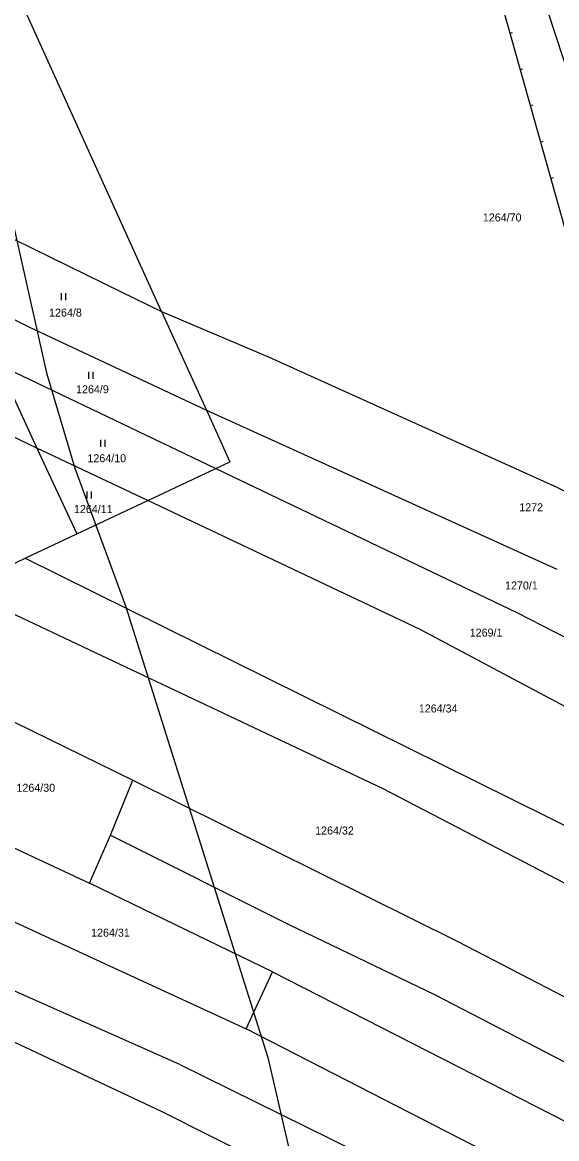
# Model space of a CAD drawing. Extents: x -779618 to -776429, y -1144546 to -1143350.
# Drawn here: x -777075.6 to -776962, y -1144217.4 to -1143980.2 of the extents above; entities that cross this region are included whole.
import ezdxf

# ---------------------------------------------------------------- set-up
doc = ezdxf.new("R2010")
doc.units = 0
for name, color, linetype in [('1', 7, 'Continuous'), ('11', 7, 'Continuous'), ('13', 7, 'Continuous'), ('2', 7, 'Continuous'), ('3', 7, 'Continuous')]:
    doc.layers.add(name, color=color, linetype=linetype)

msp = doc.modelspace()

# ---------------------------------------------------------------- linework, layer by layer
at = {"layer": '1'}
for p, q in [((-777045.94, -1144041.58), (-777087.76, -1143949.47)), ((-777097.63, -1144016.39), (-777054.51, -1144037.4)), ((-777087.44, -1144038.34), (-777074.06, -1144044.91)), ((-777054.51, -1144037.4), (-777045.94, -1144041.58)), ((-777045.94, -1144041.58), (-777023.09, -1144051.34)), ((-777045.94, -1144041.58), (-777036.4, -1144062.59)), ((-777074.06, -1144044.91), (-777036.4, -1144062.59)), ((-777023.09, -1144051.34), (-776962.58, -1144078.67)), ((-777080.69, -1144052.88), (-777034.39, -1144074.95)), ((-777080.69, -1144052.88), (-777072.46, -1144070.64)), ((-777036.4, -1144062.59), (-776961.92, -1144096.33)), ((-777036.4, -1144062.59), (-777031.42, -1144073.55)), ((-777072.46, -1144070.64), (-777078.24, -1144067.9)), ((-777048.9, -1144081.78), (-777072.46, -1144070.64)), ((-777072.46, -1144070.64), (-777063.99, -1144088.88)), ((-777034.39, -1144074.95), (-777031.42, -1144073.55)), ((-777048.9, -1144081.78), (-777034.39, -1144074.95)), ((-777034.39, -1144074.95), (-776970.41, -1144105.59)), ((-776908.05, -1144105.74), (-776962.58, -1144078.67)), ((-777063.99, -1144088.88), (-777048.9, -1144081.78)), ((-776990.98, -1144109.17), (-777048.9, -1144081.78)), ((-777074.93, -1144094.03), (-777063.99, -1144088.88)), ((-777088.89, -1144100.6), (-777074.93, -1144094.03)), ((-777074.93, -1144094.03), (-776915.07, -1144173.12)), ((-776999, -1144142.97), (-777085.72, -1144102.02)), ((-776970.41, -1144105.59), (-776903.59, -1144139.82)), ((-776910.86, -1144151.74), (-776990.98, -1144109.17)), ((-777103.71, -1144115.92), (-777052.04, -1144141.15)), ((-777056.78, -1144152.87), (-777052.04, -1144141.15)), ((-777052.04, -1144141.15), (-776982.96, -1144175.49)), ((-776918.2, -1144184.97), (-776999, -1144142.97)), ((-777088.81, -1144150.2), (-777061.29, -1144163.05)), ((-777061.29, -1144163.05), (-777056.78, -1144152.87)), ((-777056.78, -1144152.87), (-777018.89, -1144171.88)), ((-777022.38, -1144181.91), (-777061.29, -1144163.05)), ((-777085.38, -1144167.56), (-777027.97, -1144194.05)), ((-777018.89, -1144171.88), (-776987.93, -1144186.7)), ((-776982.96, -1144175.49), (-776927.16, -1144204.44)), ((-777027.97, -1144194.05), (-777022.38, -1144181.91)), ((-777022.38, -1144181.91), (-776942.6, -1144222.69)), ((-777042.1, -1144201.6), (-777083.17, -1144183.37)), ((-776987.93, -1144186.7), (-776936.92, -1144213.17)), ((-777081.32, -1144194.92), (-777046.01, -1144211.49)), ((-776853.05, -1144283.62), (-777027.97, -1144194.05)), ((-777042.1, -1144201.6), (-776998.24, -1144223.17)), ((-777046.01, -1144211.49), (-776932.68, -1144268.41))]:
    msp.add_line(p, q, dxfattribs=at)
at = {"layer": '11'}
msp.add_lwpolyline([(-777106.25, -1143978.69), (-777100.19, -1143984.61), (-777089.74, -1143992.29), (-777085.15, -1143999.64), (-777078.29, -1144019.61), (-777070.38, -1144054.63), (-777064.39, -1144074.9), (-777053.6, -1144104.13), (-777023.35, -1144200.11), (-777006.25, -1144273.89), (-776995.59, -1144305.77), (-776985.2, -1144331.09), (-776979.71, -1144341.4), (-776962.8, -1144366.65), (-776938.27, -1144396.78)], dxfattribs=at)
at = {"layer": '13'}
for p, q in [((-776971.81, -1143982.47), (-776971.33, -1143982.33)), ((-776969.64, -1143990.17), (-776969.16, -1143990.03)), ((-776967.48, -1143997.87), (-776966.99, -1143997.73)), ((-776965.31, -1144005.57), (-776964.83, -1144005.44)), ((-776963.14, -1144013.27), (-776962.66, -1144013.14))]:
    msp.add_line(p, q, dxfattribs=at)
msp.add_lwpolyline([(-776965.55, -1143972.67), (-776924.49, -1144097.58), (-776941.86, -1144088.96), (-776975.85, -1143968.09)], close=True, dxfattribs=at)
at = {"layer": '3'}
for p, q in [((-777067.33, -1144037.69), (-777067.33, -1144039.19)), ((-777066.33, -1144039.19), (-777066.33, -1144037.69)), ((-777061.5, -1144054.42), (-777061.5, -1144055.92)), ((-777060.5, -1144055.92), (-777060.5, -1144054.42)), ((-777058.96, -1144068.85), (-777058.96, -1144070.35)), ((-777057.96, -1144070.35), (-777057.96, -1144068.85)), ((-777061.83, -1144079.85), (-777061.83, -1144081.35)), ((-777060.83, -1144081.35), (-777060.83, -1144079.85))]:
    msp.add_line(p, q, dxfattribs=at)

# ---------------------------------------------------------------- texts
at = {"layer": '2'}
for s, p in [('1264/70', (-776977.65, -1144022.48)), ('1264/8', (-777069.86, -1144042.68)), ('1264/9', (-777064.13, -1144058.98)), ('1264/10', (-777061.71, -1144073.63)), ('1264/11', (-777064.57, -1144084.43)), ('1272', (-776969.91, -1144084.05)), ('1270/1', (-776972.93, -1144100.67)), ('1269/1', (-776980.44, -1144110.68)), ('1264/34', (-776991.26, -1144126.8)), ('1264/30', (-777076.8, -1144143.65)), ('1264/32', (-777013.3, -1144152.73)), ('1264/31', (-777060.93, -1144174.44))]:
    msp.add_text(s, height=1.7, dxfattribs=at).set_placement(p)

doc.saveas('drawing.dxf')
